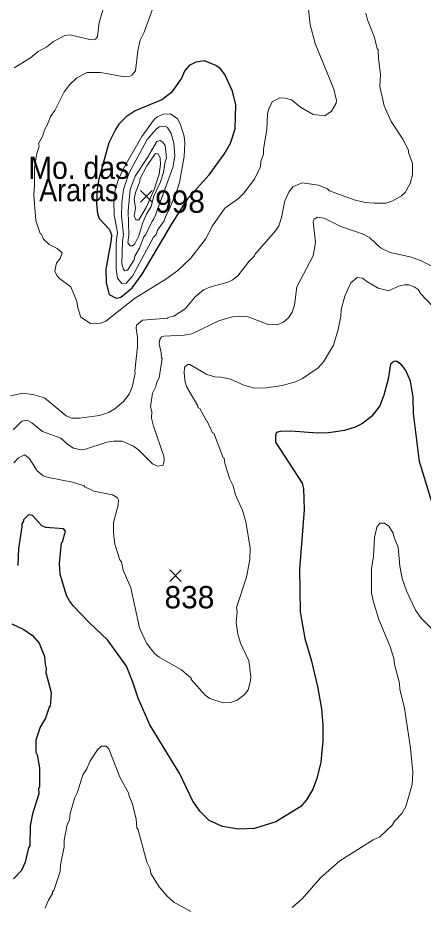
# Model space of a CAD drawing. Extents: x 265.7 to 292.1, y 7676.2 to 7704.2.
# Drawn here: x 268.96 to 270.414, y 7692.446 to 7695.635 of the extents above; entities that cross this region are included whole.
import ezdxf
from ezdxf.enums import TextEntityAlignment as Align

# ---------------------------------------------------------------- set-up
doc = ezdxf.new("R2010")
doc.units = 0
doc.header["$LTSCALE"] = 0.032
for name, color, linetype, lineweight in [('1', 7, 'Continuous', 25), ('2', 7, 'Continuous', 13), ('21', 7, 'Continuous', 25)]:
    doc.layers.add(name, color=color, linetype=linetype, lineweight=lineweight)
doc.layers.add('61', color=7, linetype='Continuous')

msp = doc.modelspace()

# ---------------------------------------------------------------- linework, layer by layer
at = {"layer": '1'}
msp.add_lwpolyline([(269.5707, 7694.9883), (269.6461, 7695.0716), (269.6999, 7695.1462), (269.723, 7695.1853), (269.7398, 7695.2364), (269.7414, 7695.3226), (269.7294, 7695.3721), (269.7023, 7695.4319), (269.6863, 7695.4518), (269.6696, 7695.4638), (269.6297, 7695.4806), (269.5978, 7695.4758), (269.5738, 7695.4638), (269.5571, 7695.4439), (269.5467, 7695.4183), (269.5108, 7695.3665), (269.4765, 7695.3409), (269.3807, 7695.301), (269.3488, 7695.2795), (269.3217, 7695.2531), (269.3097, 7695.2348), (269.2865, 7695.1869), (269.2506, 7695.0561), (269.2443, 7695.0209), (269.2419, 7694.9683), (269.2451, 7694.9332), (269.2514, 7694.9156), (269.289, 7694.8757), (269.2953, 7694.8566), (269.2945, 7694.839), (269.2754, 7694.7337), (269.277, 7694.6842), (269.2873, 7694.6427), (269.3121, 7694.6291), (269.3297, 7694.6331), (269.3703, 7694.6666), (269.4054, 7694.7161), (269.5108, 7694.8933)], close=True, dxfattribs=at)
for points in [[(270.4524, 7693.8719), (270.4005, 7694.0442), (270.379, 7694.2166), (270.3782, 7694.2741), (270.3678, 7694.3315), (270.351, 7694.3698), (270.3367, 7694.389), (270.3183, 7694.4033), (270.3079, 7694.4025), (270.2968, 7694.393), (270.288, 7694.3395), (270.2728, 7694.282), (270.2577, 7694.2437), (270.2289, 7694.2062), (270.1962, 7694.1807), (270.1691, 7694.1671), (270.1308, 7694.1551), (270.0734, 7694.1464), (270.035, 7694.1456), (269.9393, 7694.1528), (269.901, 7694.152), (269.8874, 7694.148), (269.8834, 7694.1384), (269.8834, 7694.1137), (269.9792, 7693.966), (269.984, 7693.9469), (269.9872, 7693.8703), (269.9696, 7693.658), (269.972, 7693.5048), (269.9896, 7693.4091), (270.0119, 7693.3325), (270.035, 7693.2367), (270.0494, 7693.1569), (270.0542, 7693.0995), (270.0542, 7693.042), (270.047, 7692.9654), (270.0318, 7692.9079), (270.0175, 7692.8696), (269.9951, 7692.8313), (269.9752, 7692.8066), (269.885, 7692.7515), (269.8084, 7692.7284), (269.751, 7692.7252), (269.6935, 7692.7356), (269.6456, 7692.7563), (269.6129, 7692.7898), (269.5858, 7692.8282), (269.5411, 7692.9239)], [(269.2163, 7693.4657), (269.1589, 7693.5256), (269.1445, 7693.5447), (269.1349, 7693.5639), (269.1118, 7693.6405), (269.1094, 7693.6788), (269.1158, 7693.7522), (269.1198, 7693.7554), (269.1309, 7693.7937), (269.1238, 7693.8024), (269.0599, 7693.8072), (269.0456, 7693.8136), (269.0128, 7693.8503), (268.9985, 7693.8527), (268.9801, 7693.8344), (268.9801, 7693.8296), (268.9737, 7693.8208), (268.9745, 7693.8096), (268.9626, 7693.7314), (268.9594, 7693.6708)], [(268.9386, 7693.4617), (268.9817, 7693.4418), (269.0121, 7693.4202), (269.0368, 7693.3931), (269.0559, 7693.3452), (269.0575, 7693.3165), (269.0615, 7693.3021), (269.0599, 7693.2878), (269.0799, 7693.216), (269.0759, 7693.1657), (269.0727, 7693.1633), (269.0591, 7693.1234), (269.04, 7693.0915), (269.0248, 7693.0452), (269.0248, 7693.0021), (269.0296, 7692.9925), (269.0376, 7692.9462), (269.0376, 7692.8768), (269.0344, 7692.8728), (269.0352, 7692.8521), (269.0121, 7692.7803), (269.0041, 7692.7372), (269.0025, 7692.6654), (268.9985, 7692.659), (268.9865, 7692.6079), (268.9729, 7692.5776), (268.9442, 7692.5481)], [(269.5411, 7692.9239), (269.4326, 7693.0995), (269.3911, 7693.1952), (269.3727, 7693.2527), (269.3496, 7693.3101), (269.2818, 7693.4051), (269.2163, 7693.4657)]]:
    msp.add_lwpolyline(points, dxfattribs=at)
at = {"layer": '2'}
for points in [[(269.1102, 7694.6986), (269.1493, 7694.6706), (269.1716, 7694.6172), (269.1748, 7694.5948), (269.186, 7694.5613), (269.2203, 7694.5382), (269.2562, 7694.5398), (269.2754, 7694.547), (269.3783, 7694.6283), (269.49, 7694.6978), (269.5339, 7694.7289), (269.5794, 7694.7712), (269.6329, 7694.8406), (269.6584, 7694.8885), (269.7023, 7694.9523), (269.751, 7694.9866), (269.7701, 7695.0058), (269.8084, 7695.0561), (269.83, 7695.1015), (269.8308, 7695.1191), (269.8403, 7695.1454), (269.8403, 7695.1638), (269.8531, 7695.2348), (269.8547, 7695.2907), (269.8611, 7695.3114), (269.8731, 7695.3345), (269.8994, 7695.3481), (269.9185, 7695.3465), (269.9409, 7695.3401), (269.9736, 7695.3146), (270.0191, 7695.2875), (270.0606, 7695.2835), (270.0845, 7695.3002), (270.1013, 7695.329), (270.1021, 7695.3377), (270.0933, 7695.3784), (270.0263, 7695.5428), (270.0079, 7695.6098), (269.9999, 7695.688)], [(269.2658, 7695.6657), (269.2514, 7695.6178), (269.2459, 7695.5676), (269.2387, 7695.558), (269.2227, 7695.5556), (269.1461, 7695.5731), (269.1278, 7695.5707), (269.0871, 7695.5492), (269.0639, 7695.5308), (269.0328, 7695.5133), (269.0049, 7695.4917), (268.9466, 7695.455)], [(269.4477, 7695.6785), (269.4126, 7695.5827), (269.3991, 7695.554), (269.3903, 7695.5157), (269.3823, 7695.4447), (269.3687, 7695.4287), (269.36, 7695.4239), (269.3424, 7695.4231), (269.2562, 7695.4391), (269.2084, 7695.4391), (269.1709, 7695.4191), (269.1461, 7695.396), (269.1254, 7695.3689), (269.0919, 7695.3018), (269.0775, 7695.2811), (269.0655, 7695.2492), (269.0559, 7695.2332), (269.0488, 7695.2093), (269.0344, 7695.1837), (269.036, 7695.1749), (269.0264, 7695.1438), (269.02, 7695.096), (269.02, 7695.0353), (269.0168, 7695.0002), (269.0248, 7694.9076), (269.04, 7694.8614), (269.044, 7694.8598), (269.052, 7694.8406), (269.0727, 7694.8223), (269.1014, 7694.8079)], [(270.2736, 7695.3194), (270.2585, 7695.3888), (270.2609, 7695.4311), (270.2529, 7695.4886), (270.2521, 7695.5205), (270.2489, 7695.5237), (270.2393, 7695.5644), (270.2138, 7695.6274), (270.2074, 7695.6513)], [(270.375, 7695.072), (270.375, 7695.1119), (270.3614, 7695.1518), (270.3614, 7695.1598), (270.3407, 7695.1997), (270.2992, 7695.2635), (270.2736, 7695.3194)], [(268.8908, 7694.2693), (268.977, 7694.2884), (269.0137, 7694.2844), (269.0559, 7694.2717), (269.1326, 7694.2078), (269.1525, 7694.1998), (269.1812, 7694.199), (269.253, 7694.2094), (269.285, 7694.2198), (269.3073, 7694.2326), (269.3392, 7694.2589), (269.3592, 7694.2852), (269.3703, 7694.3108), (269.3807, 7694.3602), (269.3791, 7694.3682), (269.3887, 7694.456), (269.3887, 7694.4879), (269.3839, 7694.5214), (269.3855, 7694.5326), (269.4063, 7694.5509), (269.4972, 7694.5573), (269.498, 7694.5605), (269.5196, 7694.5653), (269.5595, 7694.5916), (269.5954, 7694.6339), (269.6257, 7694.6595), (269.6488, 7694.669), (269.7127, 7694.6866), (269.7286, 7694.6938), (269.7494, 7694.7097), (269.7893, 7694.7624), (269.8084, 7694.7808), (269.81, 7694.7863), (269.8834, 7694.8709), (269.8954, 7694.8893), (269.9058, 7694.9188), (269.9177, 7694.9779), (269.9313, 7695.0098), (269.9457, 7695.0281), (269.9792, 7695.0433), (270.0382, 7695.0345), (270.0702, 7695.0217), (270.0781, 7695.0146), (270.1659, 7694.9818), (270.2058, 7694.9731), (270.2377, 7694.9699), (270.2808, 7694.9707), (270.3048, 7694.9779), (270.3359, 7694.9962), (270.3486, 7695.0082), (270.367, 7695.0401), (270.375, 7695.072)], [(268.9434, 7694.1575), (268.9738, 7694.1887), (268.9929, 7694.1919), (269.0105, 7694.1823), (269.048, 7694.1512), (269.1142, 7694.128), (269.1389, 7694.1049), (269.1589, 7694.0913), (269.1876, 7694.0857), (269.1988, 7694.0865), (269.2786, 7694.1129), (269.3025, 7694.1169), (269.3344, 7694.1169), (269.3743, 7694.0993), (269.3935, 7694.0849), (269.443, 7694.0355), (269.4605, 7694.0267), (269.4805, 7694.0307), (269.4844, 7694.0474), (269.4829, 7694.0634), (269.4461, 7694.1703), (269.439, 7694.199), (269.4398, 7694.223), (269.4358, 7694.2405), (269.4422, 7694.2884), (269.4549, 7694.3124), (269.4581, 7694.3283), (269.4661, 7694.3443), (269.4773, 7694.4137), (269.4749, 7694.4153), (269.4741, 7694.4336), (269.4669, 7694.4656), (269.4685, 7694.4815), (269.4749, 7694.4903), (269.4829, 7694.4935), (269.5563, 7694.4967), (269.5834, 7694.5015), (269.6831, 7694.5493), (269.7302, 7694.5621), (269.7542, 7694.5645), (269.7861, 7694.5621), (269.8579, 7694.535), (269.8898, 7694.5342), (269.9122, 7694.543), (269.9305, 7694.5589), (269.9441, 7694.5789), (269.9521, 7694.6044), (269.9608, 7694.6706), (270.0191, 7694.7816), (270.0279, 7694.8294), (270.0191, 7694.9029), (270.0223, 7694.9132), (270.035, 7694.9204), (270.059, 7694.9164), (270.118, 7694.8861), (270.1978, 7694.859), (270.2218, 7694.8454), (270.2601, 7694.8103), (270.2952, 7694.7935), (270.3718, 7694.776), (270.4069, 7694.7632), (270.4468, 7694.7433)], [(269.1014, 7694.8079), (269.1182, 7694.7919), (269.1118, 7694.772), (269.099, 7694.7544), (269.0927, 7694.7273), (269.0998, 7694.7113), (269.1102, 7694.6986)], [(270.118, 7694.5645), (270.1196, 7694.5885), (270.1324, 7694.6363), (270.1539, 7694.6842), (270.1771, 7694.7034), (270.1962, 7694.701), (270.2114, 7694.689)], [(270.2114, 7694.689), (270.2521, 7694.6658), (270.2904, 7694.6555), (270.3255, 7694.6722), (270.3463, 7694.677), (270.3622, 7694.677), (270.3814, 7694.6698), (270.3957, 7694.6603), (270.4045, 7694.6467), (270.4484, 7694.5996)], [(268.9458, 7694.0386), (268.9618, 7694.057), (268.9833, 7694.0674), (269.0001, 7694.0554), (269.0288, 7694.0099), (269.0504, 7693.9924), (269.0695, 7693.986), (269.1557, 7693.97), (269.198, 7693.9565), (269.1996, 7693.9525), (269.2323, 7693.9381), (269.2993, 7693.9245), (269.3177, 7693.9142), (269.3209, 7693.907), (269.3201, 7693.887), (269.3033, 7693.8256), (269.3025, 7693.7889), (269.3073, 7693.7474), (269.3257, 7693.6915), (269.3312, 7693.6844), (269.3376, 7693.6548), (269.3648, 7693.591), (269.3967, 7693.4474), (269.4214, 7693.3923), (269.4517, 7693.3548), (269.4669, 7693.342), (269.5467, 7693.2965), (269.581, 7693.267), (269.5818, 7693.2622), (269.6321, 7693.2064), (269.648, 7693.1944), (269.6967, 7693.1784), (269.7222, 7693.18), (269.7462, 7693.188), (269.7717, 7693.2072), (269.7853, 7693.2255), (269.7941, 7693.2575), (269.7949, 7693.2734), (269.7877, 7693.3293), (269.7589, 7693.3931), (269.7494, 7693.425), (269.743, 7693.4665), (269.7462, 7693.5048), (269.7438, 7693.5208), (269.7797, 7693.6293), (269.7917, 7693.6931), (269.7933, 7693.733), (269.7781, 7693.8288), (269.7653, 7693.8687), (269.7406, 7693.9245), (269.7318, 7693.9565), (269.7206, 7693.9804), (269.7023, 7694.0363), (269.6999, 7694.0554), (269.6967, 7694.057), (269.6624, 7694.1456), (269.6584, 7694.1464), (269.6393, 7694.1887), (269.6361, 7694.1895), (269.6129, 7694.2334), (269.6057, 7694.2381), (269.6057, 7694.2429), (269.5658, 7694.3108), (269.5595, 7694.3283), (269.5563, 7694.3602), (269.5579, 7694.3818), (269.5698, 7694.3921), (269.577, 7694.3914), (269.6377, 7694.3562), (269.6664, 7694.3475), (269.6895, 7694.3467), (269.7222, 7694.3387), (269.7701, 7694.3171), (269.8084, 7694.3068), (269.8515, 7694.3076), (269.9074, 7694.3163), (269.9553, 7694.3291), (269.9808, 7694.3419), (270.0366, 7694.3794), (270.0566, 7694.4017), (270.0925, 7694.4608), (270.1085, 7694.5166), (270.118, 7694.5645)], [(269.9441, 7692.4451), (269.9808, 7692.477), (270.0454, 7692.5513), (270.1148, 7692.6127), (270.2345, 7692.6869), (270.2585, 7692.6981), (270.3024, 7692.7404), (270.3127, 7692.7571), (270.3367, 7692.7819), (270.351, 7692.8066), (270.3742, 7692.8856), (270.3766, 7692.9303), (270.3686, 7693.0165), (270.347, 7693.1601), (270.3303, 7693.2271), (270.3287, 7693.2495), (270.3103, 7693.3165), (270.3079, 7693.3388), (270.2944, 7693.3835), (270.2545, 7693.4777), (270.2337, 7693.5447), (270.2281, 7693.5734), (270.2282, 7693.6596), (270.2353, 7693.7043), (270.2393, 7693.7713), (270.2473, 7693.8088), (270.2577, 7693.8224), (270.2744, 7693.8224), (270.2904, 7693.812), (270.3063, 7693.7873), (270.3095, 7693.7713), (270.3239, 7693.7362), (270.3303, 7693.6692), (270.3383, 7693.6245), (270.3542, 7693.5798), (270.3861, 7693.5112), (270.4069, 7693.4825)], [(270.4069, 7693.4825), (270.4747, 7693.4123), (270.5034, 7693.3771), (270.5537, 7693.2966), (270.5952, 7693.2144), (270.6223, 7693.1808), (270.6559, 7693.1481)], [(269.0583, 7692.4419), (269.0695, 7692.4707), (269.0847, 7692.4946), (269.0847, 7692.501), (269.0887, 7692.5058), (269.1118, 7692.5744), (269.1126, 7692.5983), (269.1254, 7692.6622), (269.1262, 7692.6861), (269.1373, 7692.742), (269.1445, 7692.7579), (269.1469, 7692.7819), (269.1637, 7692.8393), (269.1732, 7692.8585), (269.1932, 7692.9207), (269.2068, 7692.9422), (269.2179, 7692.9686), (269.2459, 7693.0101), (269.2602, 7693.0236), (269.2762, 7693.0236), (269.2866, 7693.0141), (269.3257, 7692.9127), (269.3576, 7692.8537), (269.3576, 7692.8473), (269.3711, 7692.8154), (269.3847, 7692.7611), (269.3871, 7692.7308), (269.3919, 7692.7236), (269.423, 7692.6079), (269.4342, 7692.584), (269.4366, 7692.5672), (269.4669, 7692.5185), (269.4956, 7692.485), (269.5188, 7692.4635), (269.5802, 7692.43)]]:
    msp.add_lwpolyline(points, dxfattribs=at)
for points in [[(269.5396, 7695.0445), (269.5306, 7695.0141), (269.5036, 7694.9499), (269.49, 7694.9252), (269.4844, 7694.9068), (269.4605, 7694.8733), (269.4557, 7694.8574), (269.4469, 7694.8486), (269.3711, 7694.7081), (269.348, 7694.6834), (269.3328, 7694.6818), (269.3169, 7694.7018), (269.3121, 7694.7337), (269.3129, 7694.8294), (269.3169, 7694.8645), (269.3049, 7694.9284), (269.3041, 7694.9795), (269.3089, 7695.0178), (269.3209, 7695.0561), (269.3384, 7695.0944), (269.4047, 7695.2093), (269.4485, 7695.2699), (269.4597, 7695.2795), (269.4813, 7695.2891), (269.5068, 7695.2899), (269.5323, 7695.2723), (269.5419, 7695.2547), (269.5563, 7695.2109), (269.5587, 7695.1853), (269.5563, 7695.1375)], [(269.4525, 7694.9244), (269.447, 7694.9135), (269.4417, 7694.904), (269.4366, 7694.8965), (269.419, 7694.8574), (269.4118, 7694.8494), (269.3967, 7694.8087), (269.3799, 7694.78), (269.3775, 7694.7664), (269.3528, 7694.7297), (269.344, 7694.7273), (269.3384, 7694.7329), (269.3328, 7694.7528), (269.3352, 7694.8326), (269.3392, 7694.8582), (269.332, 7694.9236), (269.3328, 7694.9715), (269.3384, 7695.0194), (269.3584, 7695.0768), (269.4238, 7695.1989), (269.4557, 7695.2356), (269.4661, 7695.2436), (269.4876, 7695.246), (269.4964, 7695.2412), (269.51, 7695.2204), (269.5188, 7695.1853), (269.5228, 7695.139), (269.5156, 7695.0976)], [(269.4481, 7694.995), (269.4382, 7694.9579), (269.4222, 7694.9332), (269.4078, 7694.9013), (269.3935, 7694.8534), (269.3791, 7694.8247), (269.3711, 7694.8175), (269.3632, 7694.8167), (269.3544, 7694.8278), (269.3584, 7694.8566), (269.3552, 7694.9427), (269.3632, 7695.0194), (269.3807, 7695.0672), (269.4254, 7695.1343), (269.4581, 7695.1917), (269.4701, 7695.1949), (269.4797, 7695.1893), (269.4884, 7695.1765), (269.4924, 7695.1311), (269.4876, 7695.1191), (269.4821, 7695.08), (269.4717, 7695.0465)], [(269.4492, 7695.0194), (269.4206, 7694.9547), (269.3935, 7694.91), (269.3831, 7694.91), (269.3775, 7694.9252), (269.3815, 7694.9523), (269.3775, 7694.9842), (269.3823, 7695.0082), (269.3975, 7695.0481), (269.3975, 7695.0561), (269.4222, 7695.1039), (269.4533, 7695.1486), (269.4629, 7695.147), (269.4701, 7695.1311), (269.4709, 7695.1095), (269.4661, 7695.0736)]]:
    msp.add_lwpolyline(points, close=True, dxfattribs=at)
at = {"layer": '21'}
for p, q in [((269.4002, 7695.015), (269.4414, 7694.9738)), ((269.4414, 7695.015), (269.4002, 7694.9738)), ((269.5046, 7693.6553), (269.5458, 7693.6141)), ((269.5458, 7693.6553), (269.5046, 7693.6141))]:
    msp.add_line(p, q, dxfattribs=at)

# ---------------------------------------------------------------- texts
at = {"layer": '61'}
for s, width, p in [('Mo. das', 0.95, (269.1785, 7695.0572)), ('Araras', 0.9, (269.1785, 7694.9772))]:
    msp.add_text(s, height=0.08, dxfattribs=dict(at, width=width)).set_placement(p, align=Align.CENTER)
for s, p in [('998', (269.5414, 7694.9357)), ('838', (269.5752, 7693.5174))]:
    msp.add_text(s, height=0.08, dxfattribs=at).set_placement(p, align=Align.CENTER)

doc.saveas('drawing.dxf')
